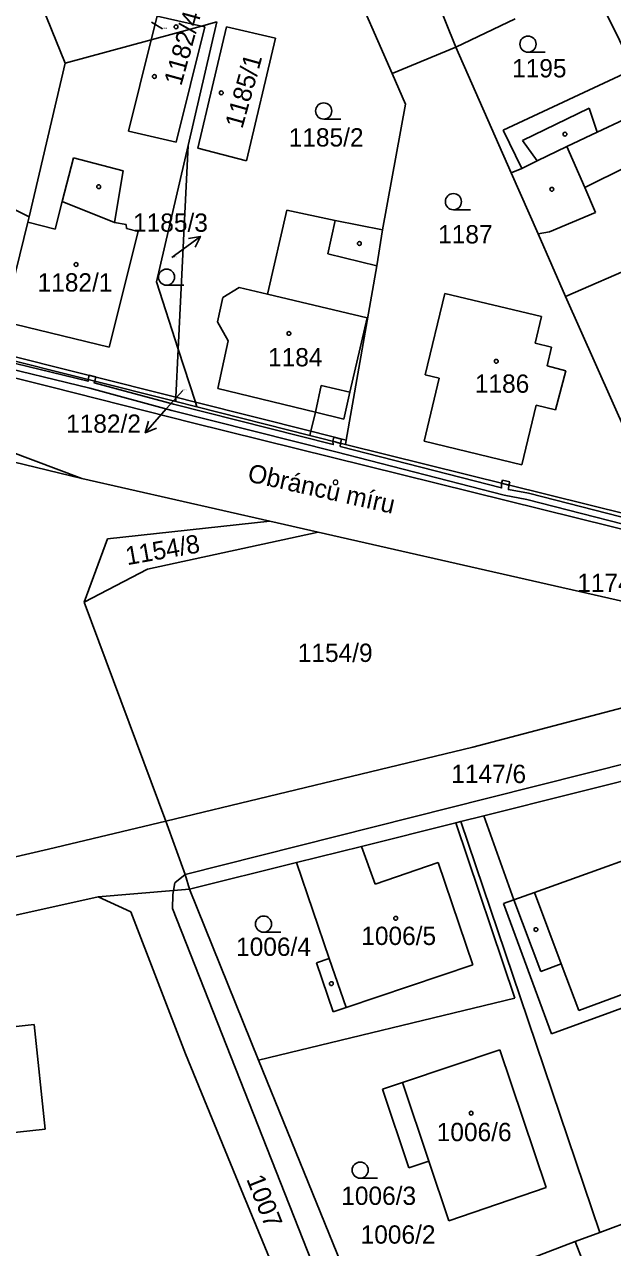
# Model space of a CAD drawing. Extents: x -785744 to -782822, y -1067550 to -1063910.
# Drawn here: x -783802 to -783747.3, y -1065800.2 to -1065686.6 of the extents above; entities that cross this region are included whole.
import ezdxf

# ---------------------------------------------------------------- set-up
doc = ezdxf.new("R2010")
doc.units = 0
for name, color, linetype in [('Hranice parcel', 7, 'Continuous'), ('Parcelní čísla', 7, 'Continuous'), ('Pop_ČP_popisy', 7, 'Continuous'), ('Vnitřní kresba', 7, 'Continuous'), ('Věcná břemena k části', 7, 'Continuous'), ('Značky budov', 7, 'Continuous'), ('Značky kultur', 7, 'Continuous')]:
    doc.layers.add(name, color=color, linetype=linetype)

msp = doc.modelspace()

# ---------------------------------------------------------------- linework, layer by layer
at = {"layer": 'Hranice parcel'}
for p, q in [((-783789.63, -1065685.78), (-783790.18, -1065687.99)), ((-783785.5, -1065686.71), (-783789.63, -1065685.78)), ((-783785.5, -1065686.71), (-783784.09, -1065686.33)), ((-783790.18, -1065687.99), (-783785.5, -1065686.71)), ((-783787.87, -1065697.49), (-783785.19, -1065686.78)), ((-783785.19, -1065686.78), (-783785.5, -1065686.71)), ((-783790.18, -1065687.99), (-783798.18, -1065690.17)), ((-783790.18, -1065687.99), (-783792.29, -1065696.48)), ((-783792.29, -1065696.48), (-783787.87, -1065697.49)), ((-783783.54, -1065711.91), (-783782.01, -1065710.98)), ((-783782.01, -1065710.98), (-783779.37, -1065711.61)), ((-783779.37, -1065711.61), (-783779.34, -1065711.49)), ((-783784.04, -1065714.17), (-783783.54, -1065711.91)), ((-783762.91, -1065711.54), (-783764.74, -1065719.1)), ((-783753.93, -1065713.68), (-783762.91, -1065711.54)), ((-783754.52, -1065716.16), (-783753.93, -1065713.68)), ((-783783.03, -1065715.95), (-783784.04, -1065714.17)), ((-783783.99, -1065720.36), (-783783.03, -1065715.95)), ((-783752.99, -1065716.52), (-783754.52, -1065716.16)), ((-783753.41, -1065718.28), (-783752.99, -1065716.52)), ((-783751.68, -1065718.74), (-783753.41, -1065718.28)), ((-783763.42, -1065719.42), (-783764.84, -1065725.27)), ((-783764.74, -1065719.1), (-783763.42, -1065719.42)), ((-783752.63, -1065722.34), (-783751.68, -1065718.74)), ((-783755.77, -1065727.47), (-783754.42, -1065721.91)), ((-783754.42, -1065721.91), (-783752.63, -1065722.34)), ((-783764.84, -1065725.27), (-783755.77, -1065727.47)), ((-783761.43, -1065760.6), (-783759.3, -1065760.07)), ((-783761.9, -1065760.72), (-783770.64, -1065762.9)), ((-783761.9, -1065760.72), (-783761.43, -1065760.6)), ((-783756.39, -1065776.99), (-783761.9, -1065760.72)), ((-783755.92, -1065776.87), (-783761.43, -1065760.6)), ((-783770.64, -1065762.9), (-783776.69, -1065764.41)), ((-783769.39, -1065766.4), (-783770.64, -1065762.9)), ((-783776.69, -1065764.41), (-783786.63, -1065766.88)), ((-783773.65, -1065773.32), (-783776.69, -1065764.41)), ((-783769.39, -1065766.4), (-783763.52, -1065764.41)), ((-783763.52, -1065764.41), (-783760.31, -1065773.89)), ((-783786.63, -1065766.88), (-783787.03, -1065765.52)), ((-783795.11, -1065767.58), (-783788.1, -1065767)), ((-783788.1, -1065767), (-783786.63, -1065766.88)), ((-783786.63, -1065766.88), (-783780.22, -1065782.75)), ((-783773.65, -1065773.32), (-783774.83, -1065773.73)), ((-783774.83, -1065773.73), (-783773.29, -1065778.28)), ((-783760.31, -1065773.89), (-783772.06, -1065777.87)), ((-783780.22, -1065782.75), (-783756.39, -1065776.99)), ((-783773.29, -1065778.28), (-783772.06, -1065777.87)), ((-783780.22, -1065782.75), (-783772.14, -1065802.62))]:
    msp.add_line(p, q, dxfattribs=at)
for points in [[(-783802.85, -1065678.62), (-783798.18, -1065690.17)], [(-783773.12, -1065678.94), (-783767.79, -1065691.11)], [(-783749.33, -1065682.61), (-783745.36, -1065690.72)], [(-783763.81, -1065683.87), (-783761.88, -1065688.68)], [(-783786.75, -1065697.81), (-783784.09, -1065686.33)], [(-783761.88, -1065688.68), (-783756.37, -1065686.04)], [(-783785.84, -1065698.05), (-783783.18, -1065686.77)], [(-783783.18, -1065686.77), (-783778.63, -1065687.85)], [(-783781.33, -1065699.23), (-783778.63, -1065687.85)], [(-783767.79, -1065691.11), (-783761.88, -1065688.68)], [(-783761.88, -1065688.68), (-783756.75, -1065700.33)], [(-783801.51, -1065704.42), (-783798.18, -1065690.17)], [(-783757.48, -1065696.37), (-783745.36, -1065690.72)], [(-783767.79, -1065691.11), (-783766.56, -1065693.98)], [(-783768.7, -1065705.63), (-783766.56, -1065693.98)], [(-783748.77, -1065696.57), (-783743.73, -1065694.2)], [(-783757.48, -1065696.37), (-783755.77, -1065699.94)], [(-783751.56, -1065697.91), (-783748.77, -1065696.57)], [(-783789.69, -1065710.47), (-783786.75, -1065697.81)], [(-783787.67, -1065716.72), (-783786.75, -1065697.81)], [(-783749.91, -1065701.69), (-783741.98, -1065697.76)], [(-783785.84, -1065698.05), (-783781.33, -1065699.23)], [(-783754.33, -1065699.24), (-783751.56, -1065697.91)], [(-783756.75, -1065700.33), (-783755.77, -1065699.94)], [(-783755.77, -1065699.94), (-783754.33, -1065699.24)], [(-783756.75, -1065700.33), (-783754.24, -1065706.02)], [(-783749.91, -1065701.69), (-783748.91, -1065704.02)], [(-783805.31, -1065702.58), (-783801.51, -1065704.42)], [(-783801.63, -1065704.92), (-783801.51, -1065704.42)], [(-783779.34, -1065711.49), (-783777.6, -1065703.8)], [(-783777.6, -1065703.8), (-783773.08, -1065704.77)], [(-783753.18, -1065705.83), (-783748.91, -1065704.02)], [(-783803.9, -1065714.16), (-783801.63, -1065704.92)], [(-783773.08, -1065704.77), (-783768.7, -1065705.63)], [(-783769.21, -1065708.98), (-783768.7, -1065705.63)], [(-783754.24, -1065706.02), (-783753.18, -1065705.83)], [(-783754.24, -1065706.02), (-783751.69, -1065711.83)], [(-783751.69, -1065711.83), (-783738, -1065705.88)], [(-783772.07, -1065725.18), (-783769.21, -1065708.98)], [(-783789.69, -1065710.47), (-783787.67, -1065716.72)], [(-783751.69, -1065711.83), (-783746.01, -1065724.63)], [(-783787.89, -1065721.19), (-783787.67, -1065716.72)], [(-783787.67, -1065716.72), (-783786.08, -1065721.65)], [(-783825.93, -1065717.7), (-783796.63, -1065728.73)], [(-783804.7, -1065717.38), (-783787.91, -1065721.58)], [(-783783.99, -1065720.36), (-783774.92, -1065722.57)], [(-783787.91, -1065721.58), (-783787.89, -1065721.19)], [(-783787.91, -1065721.58), (-783785.94, -1065722.07)], [(-783786.08, -1065721.65), (-783785.94, -1065722.07)], [(-783785.94, -1065722.07), (-783775.45, -1065724.73)], [(-783775.35, -1065724.35), (-783774.92, -1065722.57)], [(-783813.64, -1065724.62), (-783796.63, -1065728.73)], [(-783775.45, -1065724.73), (-783775.35, -1065724.35)], [(-783775.45, -1065724.73), (-783772.15, -1065725.58)], [(-783772.15, -1065725.58), (-783772.07, -1065725.18)], [(-783772.15, -1065725.58), (-783742.05, -1065733.04)], [(-783796.63, -1065728.73), (-783779.17, -1065732.7)], [(-783794.25, -1065734.34), (-783779.17, -1065732.7)], [(-783779.17, -1065732.7), (-783774.66, -1065733.72)], [(-783790.53, -1065737.14), (-783774.66, -1065733.72)], [(-783774.66, -1065733.72), (-783734.84, -1065742.76)], [(-783796.41, -1065740.23), (-783794.25, -1065734.34)], [(-783796.41, -1065740.23), (-783790.53, -1065737.14)], [(-783796.41, -1065740.23), (-783788.81, -1065760.57)], [(-783760.3, -1065753.69), (-783734.09, -1065746.77)], [(-783759.3, -1065760.07), (-783725.73, -1065751.63)], [(-783788.81, -1065760.57), (-783760.3, -1065753.69)], [(-783759.3, -1065760.07), (-783756.5, -1065767.88)], [(-783799.73, -1065763.15), (-783788.81, -1065760.57)], [(-783788.81, -1065760.57), (-783787.03, -1065765.52)], [(-783850.16, -1065774.86), (-783799.73, -1065763.15)], [(-783849.84, -1065779.76), (-783795.11, -1065767.58)], [(-783795.11, -1065767.58), (-783792.09, -1065768.98)], [(-783757.45, -1065768.22), (-783756.5, -1065767.88)], [(-783757.45, -1065768.22), (-783753, -1065780.3)], [(-783792.09, -1065768.98), (-783786.99, -1065782.16)], [(-783753, -1065780.3), (-783733.88, -1065773.34)], [(-783755.92, -1065776.87), (-783748.51, -1065798.75)], [(-783815.46, -1065781.04), (-783801.06, -1065779.44)], [(-783801.06, -1065779.44), (-783800.02, -1065789.17)], [(-783766.85, -1065784.83), (-783757.79, -1065781.79)], [(-783757.79, -1065781.79), (-783753.48, -1065794.57)], [(-783786.99, -1065782.16), (-783781.84, -1065794.77)], [(-783768.71, -1065785.46), (-783766.85, -1065784.83)], [(-783768.71, -1065785.46), (-783766.26, -1065792.75)], [(-783800.02, -1065789.17), (-783842.04, -1065793.71)], [(-783766.26, -1065792.75), (-783764.4, -1065792.13)], [(-783764.4, -1065792.13), (-783762.53, -1065797.69)], [(-783781.84, -1065794.77), (-783775.82, -1065809.32)], [(-783762.53, -1065797.69), (-783753.48, -1065794.57)], [(-783748.51, -1065798.75), (-783741.88, -1065796.3)], [(-783750.79, -1065799.59), (-783748.51, -1065798.75)], [(-783759.14, -1065802.79), (-783750.79, -1065799.59)], [(-783750.79, -1065799.59), (-783747.7, -1065807.59)]]:
    msp.add_lwpolyline(points, dxfattribs=at)
at = {"layer": 'Pop_ČP_popisy'}
for p, q in [((-783788.02, -1065708.03), (-783785.61, -1065706.25)), ((-783788.75, -1065722.24), (-783790.74, -1065724.49))]:
    msp.add_line(p, q, dxfattribs=at)
for points in [[(-783789.12, -1065686.97), (-783790.17, -1065686.34)], [(-783786.71, -1065706.44), (-783785.61, -1065706.25), (-783786.11, -1065707.24)], [(-783788.26, -1065708.21), (-783788.02, -1065708.03)], [(-783787.26, -1065720.55), (-783788.75, -1065722.24)], [(-783789.7, -1065724.07), (-783790.74, -1065724.49), (-783790.45, -1065723.41)]]:
    msp.add_lwpolyline(points, dxfattribs=at)
at = {"layer": 'Vnitřní kresba'}
for p, q in [((-783779.37, -1065711.61), (-783770.13, -1065713.82)), ((-783770.13, -1065713.82), (-783771.74, -1065720.72)), ((-783774.92, -1065722.57), (-783774.39, -1065720.1)), ((-783774.39, -1065720.1), (-783771.74, -1065720.72)), ((-783771.74, -1065720.72), (-783772.3, -1065723.21)), ((-783772.3, -1065723.21), (-783774.92, -1065722.57)), ((-783788.1, -1065767), (-783788.16, -1065767.4)), ((-783788, -1065766.3), (-783788.1, -1065767)), ((-783773.65, -1065773.32), (-783772.06, -1065777.87))]:
    msp.add_line(p, q, dxfattribs=at)
for points in [[(-783755.7, -1065697.33), (-783749.51, -1065694.34)], [(-783749.51, -1065694.34), (-783748.77, -1065696.57)], [(-783755.7, -1065697.33), (-783754.33, -1065699.24)], [(-783798.45, -1065703.01), (-783797.41, -1065698.96)], [(-783797.41, -1065698.96), (-783792.8, -1065700.15)], [(-783751.56, -1065697.91), (-783749.91, -1065701.69)], [(-783793.6, -1065704.96), (-783792.8, -1065700.15)], [(-783799.11, -1065705.56), (-783798.45, -1065703.01)], [(-783798.45, -1065703.01), (-783793.6, -1065704.96)], [(-783801.63, -1065704.92), (-783799.11, -1065705.56)], [(-783794.09, -1065716.54), (-783791.38, -1065705.78)], [(-783793.6, -1065704.96), (-783792.51, -1065705.15)], [(-783792.51, -1065705.15), (-783792.49, -1065705.5)], [(-783792.49, -1065705.5), (-783791.38, -1065705.78)], [(-783773.79, -1065707.88), (-783773.08, -1065704.77)], [(-783773.79, -1065707.88), (-783769.21, -1065708.98)], [(-783828.76, -1065712.92), (-783799.42, -1065720.26)], [(-783803.9, -1065714.16), (-783794.09, -1065716.54)], [(-783804.6, -1065716.99), (-783787.89, -1065721.19)], [(-783799.42, -1065720.26), (-783786.34, -1065723.55)], [(-783787.89, -1065721.19), (-783786.08, -1065721.65)], [(-783786.08, -1065721.65), (-783775.35, -1065724.35)], [(-783786.34, -1065723.55), (-783740.94, -1065734.79)], [(-783775.35, -1065724.35), (-783772.07, -1065725.18)], [(-783758.9, -1065758.42), (-783727.06, -1065750.4)], [(-783787.03, -1065765.52), (-783758.9, -1065758.42)], [(-783754.59, -1065767.19), (-783739.93, -1065761.93)], [(-783788, -1065766.3), (-783787.03, -1065765.52)], [(-783756.5, -1065767.88), (-783754.59, -1065767.19)], [(-783754.59, -1065767.19), (-783752.1, -1065773.81)], [(-783788.22, -1065768.66), (-783788.16, -1065767.4)], [(-783756.5, -1065767.88), (-783753.99, -1065774.52)], [(-783788.22, -1065768.66), (-783764.79, -1065828.05)], [(-783750.47, -1065778.15), (-783735.97, -1065772.8)], [(-783753.99, -1065774.52), (-783752.1, -1065773.81)], [(-783752.1, -1065773.81), (-783750.47, -1065778.15)], [(-783766.85, -1065784.83), (-783764.4, -1065792.13)]]:
    msp.add_lwpolyline(points, dxfattribs=at)
at = {"layer": 'Věcná břemena k části'}
for points in [[(-783805.6, -1065717.98), (-783795.89, -1065720.35), (-783788.28, -1065722.42), (-783773.03, -1065726.26), (-783757.39, -1065730.29), (-783755.29, -1065730.69), (-783741.26, -1065734.28)], [(-783741.73, -1065733.54), (-783755.15, -1065730.11), (-783757, -1065729.76), (-783756.96, -1065729.34), (-783757.63, -1065729.18), (-783757.64, -1065729.61), (-783772.63, -1065725.75), (-783772.59, -1065725.47), (-783773.3, -1065725.28), (-783773.28, -1065725.58), (-783788.12, -1065721.84), (-783795.47, -1065719.85), (-783795.42, -1065719.7), (-783796.04, -1065719.55), (-783796.05, -1065719.7), (-783805.12, -1065717.48)], [(-783795.94, -1065719.14), (-783796.04, -1065719.55)], [(-783795.32, -1065719.28), (-783795.94, -1065719.14)], [(-783795.42, -1065719.7), (-783795.32, -1065719.28)], [(-783796.04, -1065719.55), (-783795.42, -1065719.7)], [(-783773.21, -1065724.9), (-783773.3, -1065725.28)], [(-783772.5, -1065725.08), (-783773.21, -1065724.9)], [(-783772.59, -1065725.47), (-783772.5, -1065725.08)], [(-783773.3, -1065725.28), (-783772.59, -1065725.47)], [(-783757.55, -1065728.88), (-783757.63, -1065729.18)], [(-783757.63, -1065729.18), (-783756.96, -1065729.34)], [(-783756.88, -1065729.05), (-783757.55, -1065728.88)], [(-783756.96, -1065729.34), (-783756.88, -1065729.05)]]:
    msp.add_lwpolyline(points, dxfattribs=at)
at = {"layer": 'Značky budov'}
for centre in [(-783787.88, -1065686.78), (-783789.89, -1065691.4), (-783783.67, -1065692.91), (-783751.75, -1065696.75), (-783795.06, -1065701.63), (-783752.97, -1065701.87), (-783770.85, -1065706.91), (-783797.17, -1065708.86), (-783777.39, -1065715.26), (-783758.13, -1065717.85), (-783767.47, -1065769.58), (-783754.44, -1065770.63), (-783773.45, -1065775.65), (-783760.47, -1065787.68)]:
    msp.add_circle(centre, 0.175, dxfattribs=at)
at = {"layer": 'Značky kultur'}
for p, q in [((-783755.18, -1065689.14), (-783753.58, -1065689.14)), ((-783774.16, -1065695.35), (-783772.56, -1065695.35)), ((-783762.11, -1065703.77), (-783760.51, -1065703.77)), ((-783788.76, -1065710.78), (-783787.16, -1065710.78)), ((-783779.75, -1065770.87), (-783778.15, -1065770.87)), ((-783770.77, -1065793.72), (-783769.17, -1065793.72))]:
    msp.add_line(p, q, dxfattribs=at)
for centre in [(-783755.18, -1065688.39), (-783774.16, -1065694.6), (-783762.11, -1065703.02), (-783788.76, -1065710.03), (-783779.75, -1065770.12), (-783770.77, -1065792.97)]:
    msp.add_circle(centre, 0.75, dxfattribs=at)

# ---------------------------------------------------------------- texts
at = {"layer": 'Parcelní čísla'}
for s, rotation, p in [('1182/4', 74.5854, (-783787.39, -1065692.33)), ('1185/1', 74.4759, (-783781.72, -1065696.31)), ('1154/8', 10.0269, (-783792.41, -1065736.79)), ('1007', 291.4353, (-783781.37, -1065793.79))]:
    msp.add_text(s, height=1.7, rotation=rotation, dxfattribs=at).set_placement(p)
for s, height, p in [('1183/5', 0.1, (-783789.12, -1065686.97)), ('1195', 1.7, (-783756.66, -1065691.48)), ('1185/2', 1.7, (-783777.41, -1065697.9)), ('1187', 1.7, (-783763.53, -1065706.9)), ('1185/3', 0.1, (-783788.26, -1065708.21)), ('1182/1', 1.7, (-783800.74, -1065711.37)), ('1184', 1.7, (-783779.33, -1065718.32)), ('1186', 1.7, (-783760.12, -1065720.77)), ('1182/2', 0.1, (-783787.26, -1065720.55)), ('1154/9', 1.7, (-783776.57, -1065745.77)), ('1147/6', 1.7, (-783762.31, -1065757.02)), ('1006/5', 1.7, (-783770.67, -1065772.06)), ('1006/4', 1.7, (-783782.3, -1065773.07)), ('1006/6', 1.7, (-783763.66, -1065790.28)), ('1006/3', 1.7, (-783772.53, -1065796.2))]:
    msp.add_text(s, height=height, dxfattribs=at).set_placement(p)
at = {"layer": 'Pop_ČP_popisy'}
for s, p in [('1185/3', (-783791.87, -1065705.82)), ('1182/2', (-783798.09, -1065724.49)), ('1174/48', (-783750.61, -1065739.28)), ('1006/2', (-783770.73, -1065799.8))]:
    msp.add_text(s, height=1.7, dxfattribs=at).set_placement(p)
msp.add_text('Obránců míru', height=1.7, rotation=347.4139, dxfattribs=at).set_placement((-783781.32, -1065728.99))

doc.saveas('drawing.dxf')
